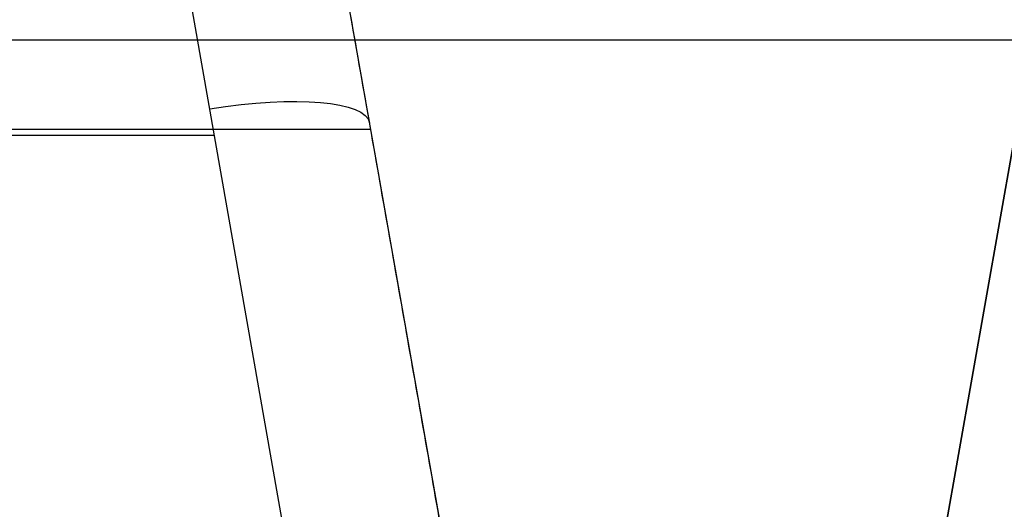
# Model space of a CAD drawing. Header units: millimetres. Extents: x 778 to 1998, y 0 to 125.
# Tile 518 of 656: x 1315 to 1375, y 33 to 63. Entities that reach past the tile are written whole.
import ezdxf

# ---------------------------------------------------------------- set-up
doc = ezdxf.new("R2010")
doc.units = ezdxf.units.MM
doc.header["$MEASUREMENT"] = 0
doc.layers.add('Predefinito', color=7, linetype='Continuous', true_color=0x000000)

msp = doc.modelspace()

# ---------------------------------------------------------------- linework, layer by layer
at = {"layer": 'Predefinito'}
for p, q in [((1336.134, 1.982, -67.39), (1316.86, 111.294, -96.68)), ((1345.831, 1.988, -77.279), (1326.633, 110.868, -106.454)), ((1345.831, 1.988, -131.06), (1326.633, 110.868, -131.06)), ((1385.731, 110.868, -106.454), (1366.534, 1.997, -77.282)), ((1366.534, 1.997, -174.947), (1385.731, 110.868, -166.238)), ((1385.731, 110.868, -126.114), (1366.534, 1.997, -126.114)), ((1336.134, 1.982, -67.39), (1320.391, 91.267, -91.314)), ((783.627, 61.509, 249.554), (1992.736, 61.509, 249.554)), ((1992.736, 61.5, -210), (783.628, 61.5, -210)), ((1336.232, 56.428, -91.866), (1336.232, 56.428, -180.486)), ((1161.067, 56.022, -180.518), (1336.304, 56.022, -180.518)), ((1165.862, 55.647, -81.77), (1326.672, 55.647, -81.77))]:
    msp.add_line(p, q, dxfattribs=at)
at = {"layer": 'Predefinito', "extrusion": (-0.167901, 0.952213, -0.255145)}
msp.add_arc((-1315.73, -133.85, -147.207), 10, 92.57594, 180, dxfattribs=at)
at = {"layer": 'Predefinito'}
msp.add_open_spline([(1345.831, 1.988, -184.841), (1336.273, 56.193, -180.505), (1326.715, 110.399, -176.168)], degree=2, dxfattribs=at)

doc.saveas('drawing.dxf')
